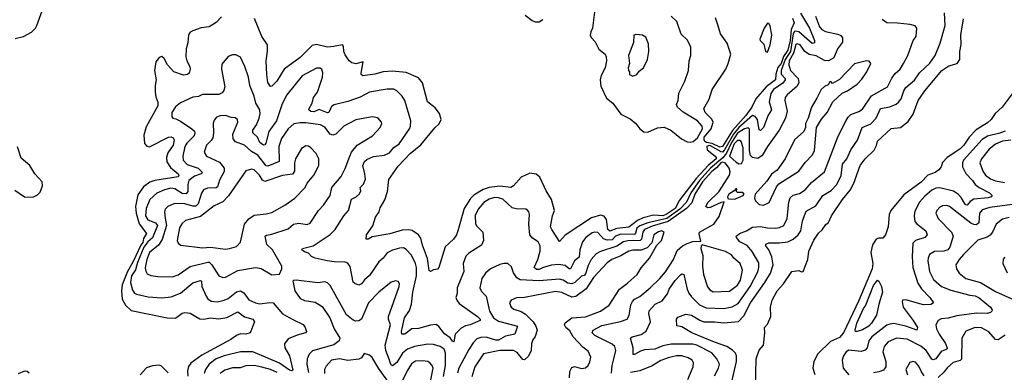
# Model space of a CAD drawing. Extents: x 1954678 to 2060275, y 904822 to 1016299.
# Tile 337 of 467: x 1995719 to 2002969, y 1007385 to 1009978. Entities that reach past the tile are written whole.
import ezdxf

# ---------------------------------------------------------------- set-up
doc = ezdxf.new("R2010")
doc.units = 0

msp = doc.modelspace()

# ---------------------------------------------------------------- linework, layer by layer
at = {"layer": '0CON20XD'}
for points in [[(1995685, 1009839.3), (1995746, 1009854), (1995804.7, 1009885.3), (1995834.4, 1009915), (1995844.4, 1009935), (1995895, 1010071.4)], [(1999958.5, 1010091.5), (1999937.2, 1009915), (1999925, 1009889.2), (1999920, 1009865), (1999926.3, 1009846.3), (1999955.4, 1009815), (1999982.3, 1009762.3), (2000031.2, 1009725), (2000038.4, 1009705), (2000040, 1009675), (2000029.2, 1009625), (2000001.4, 1009568.6), (1999993.8, 1009536.2), (1999998.6, 1009488.6), (2000041, 1009401), (2000085.7, 1009365), (2000144.4, 1009284.4), (2000215, 1009250), (2000255, 1009215.4), (2000284.3, 1009174.3), (2000315, 1009152.7), (2000345, 1009152.1), (2000415, 1009182.5), (2000465, 1009188.4), (2000514.7, 1009165), (2000592.7, 1009102.7), (2000635, 1009080), (2000655, 1009076.2), (2000677.5, 1009082.5), (2000709.9, 1009110.1), (2000745.9, 1009175), (2000745.2, 1009195), (2000710.8, 1009235), (2000605, 1009297.4), (2000562.3, 1009335), (2000555.5, 1009355), (2000567.1, 1009385), (2000571.7, 1009438.3), (2000615.7, 1009525), (2000644.3, 1009605), (2000648, 1009675), (2000661.2, 1009715), (2000660, 1009775), (2000636.9, 1009826.9), (2000590.7, 1009870.7), (2000557.8, 1009965), (2000516.9, 1010005)], [(2001205, 1008044.7), (2001248.6, 1008115), (2001266.7, 1008175), (2001256.9, 1008235), (2001235, 1008284.4), (2001213.5, 1008315), (2001213.4, 1008326.6), (2001235, 1008338.2), (2001315, 1008336.9), (2001375, 1008343.5), (2001415.5, 1008365), (2001450.4, 1008395), (2001469.7, 1008425), (2001482.2, 1008497.8), (2001510.8, 1008569.2), (2001580.3, 1008609.7), (2001632.5, 1008685), (2001695, 1008722.1), (2001735, 1008765.6), (2001767.1, 1008832.9), (2001777.2, 1008915), (2001808.4, 1008955), (2001838.8, 1009021.2), (2001887.7, 1009092.3), (2001921.3, 1009185), (2001987, 1009213), (2002025, 1009254.4), (2002057.5, 1009325), (2002125, 1009337.9), (2002172.7, 1009357.3), (2002189.5, 1009370.5), (2002209.2, 1009395), (2002229.6, 1009455), (2002245, 1009479.5), (2002307, 1009533), (2002345, 1009586.9), (2002421.7, 1009658.3), (2002461.2, 1009715), (2002496.2, 1009805), (2002533.1, 1009935), (2002528.6, 1010028.6)], [(1997205, 1010000), (1997165, 1009956.9), (1997115.2, 1009924.8), (1997055, 1009918.6), (1996993, 1009897), (1996974.8, 1009885.3), (1996962.8, 1009867.2), (1996957.2, 1009807.2), (1996945.9, 1009764.1), (1996942.7, 1009705), (1996949.6, 1009675), (1996970.9, 1009635), (1996973.5, 1009615), (1996965.8, 1009585), (1996953.8, 1009575), (1996925, 1009569.1), (1996855, 1009595.6), (1996806.5, 1009645), (1996782.8, 1009692.8), (1996765, 1009707.3), (1996745, 1009700), (1996721.8, 1009668.2), (1996712.6, 1009605), (1996723.6, 1009535), (1996715.6, 1009495), (1996715.9, 1009445.9), (1996720.6, 1009410.6), (1996735, 1009371.2), (1996736, 1009345), (1996649.4, 1009190.6), (1996631.9, 1009128.1), (1996637, 1009067), (1996655, 1009047.5), (1996675, 1009042.8), (1996815, 1009114.6), (1996835, 1009117.6), (1996849.5, 1009109.5), (1996856.2, 1009095), (1996849.2, 1009055), (1996810.6, 1008999.4), (1996798.8, 1008965), (1996802.7, 1008932.7), (1996830.6, 1008890.6), (1996885.9, 1008845), (1996890.9, 1008835), (1996885, 1008822), (1996715, 1008795.3), (1996677.6, 1008782.4), (1996631.4, 1008748.6), (1996589.9, 1008690.1), (1996572.3, 1008605), (1996575.9, 1008555), (1996597.8, 1008477.8), (1996652, 1008405), (1996630.6, 1008369.4), (1996625, 1008339.6), (1996610, 1008320), (1996555, 1008199.6), (1996513.2, 1008126.8), (1996472.5, 1008027.5), (1996468.1, 1007985), (1996472.7, 1007922.8), (1996497.8, 1007877.8), (1996540.5, 1007840.5), (1996805.4, 1007785.4), (1996865, 1007781.9), (1996915, 1007818.6), (1996935, 1007824.2), (1996975, 1007818.9), (1997045, 1007777.1), (1997075, 1007775.4), (1997125, 1007784.5), (1997185, 1007778.9), (1997245, 1007788.2), (1997325, 1007829.6), (1997373.3, 1007793.3), (1997436.4, 1007776.4), (1997447.5, 1007755), (1997415.8, 1007674.2), (1997385, 1007665.6), (1997345, 1007666.7), (1997314.6, 1007655.4), (1997272.5, 1007625), (1997060.1, 1007509.9), (1996979.1, 1007450.9), (1996962.7, 1007427.3), (1996955.3, 1007394.7), (1996956.3, 1007356.3)], [(2001468.9, 1010025), (2001534.8, 1009915), (2001572.3, 1009825), (2001570.9, 1009809.1), (2001555, 1009803.4), (2001455, 1009888), (2001435, 1009894.5), (2001425, 1009890.8), (2001415, 1009873.1), (2001393.9, 1009745), (2001355, 1009686.2), (2001325.4, 1009605.4), (2001326.7, 1009576.7), (2001354.8, 1009545), (2001355.6, 1009535), (2001338.9, 1009511.1), (2001270.3, 1009465), (2001250.2, 1009435), (2001238.5, 1009375), (2001255.4, 1009315), (2001229.6, 1009275), (2001195.8, 1009184.2), (2001175, 1009164.1), (2001165, 1009167.1), (2001151.1, 1009245), (2001135, 1009267.2), (2001115, 1009273.4), (2001015, 1009184.4), (2000975, 1009135.6), (2000909.7, 1009020.3), (2000895, 1009004.9), (2000885, 1009005.2), (2000805, 1009050.9), (2000795, 1009053.2), (2000778.9, 1009045), (2000782.1, 1009022.1), (2000841.2, 1008975), (2000848.5, 1008965), (2000846.9, 1008955), (2000790.8, 1008909.2), (2000699.1, 1008810.9), (2000578.5, 1008651.5), (2000545, 1008590), (2000478.8, 1008545), (2000455, 1008536.5), (2000385, 1008540.4), (2000308.8, 1008521.2), (2000268.4, 1008501.6), (2000205, 1008451.5), (2000116.5, 1008443.5), (2000065, 1008423.3), (2000050, 1008435), (2000039.6, 1008509.6), (2000023.2, 1008533.2), (1999995, 1008539.7), (1999930.2, 1008519.8), (1999736.2, 1008393.8), (1999695, 1008347.5), (1999636.2, 1008435), (1999628.7, 1008455), (1999642.2, 1008535), (1999657.6, 1008575), (1999636.1, 1008656.1), (1999595, 1008720.5), (1999549.8, 1008819.8), (1999521.7, 1008841.7), (1999475, 1008849.2), (1999410.5, 1008819.5), (1999355, 1008755.6), (1999335.9, 1008744.1), (1999255, 1008754.8), (1999176.9, 1008743.1), (1999130.7, 1008729.3), (1999062.9, 1008687.1), (1999037.8, 1008662.2), (1998991.5, 1008588.5), (1998944, 1008426), (1998935, 1008396), (1998912.2, 1008365), (1998851.7, 1008308.3), (1998804.5, 1008155.5), (1998795, 1008144), (1998765, 1008139.2), (1998745, 1008126.7), (1998734.5, 1008134.5), (1998721.5, 1008221.5), (1998685, 1008318.8), (1998672.2, 1008372.2), (1998655.4, 1008395.4), (1998607.7, 1008427.8), (1998585, 1008433.7), (1998535, 1008430.8), (1998445, 1008403.5), (1998315, 1008381.2), (1998285, 1008363.8), (1998270, 1008365), (1998273.8, 1008395), (1998318.3, 1008461.7), (1998338.6, 1008525), (1998366.2, 1008565), (1998374.4, 1008595), (1998407.7, 1008652.3), (1998427.3, 1008715), (1998438.3, 1008801.7), (1998505, 1008901.4), (1998595, 1008994.5), (1998672, 1009058), (1998775, 1009182.7), (1998808, 1009212), (1998823.1, 1009245), (1998809, 1009289), (1998779.5, 1009329.5), (1998722.3, 1009375), (1998684.6, 1009514.6), (1998655, 1009550.5), (1998565, 1009589.6), (1998465, 1009600.6), (1998394.7, 1009595.3), (1998335, 1009578.4), (1998244.5, 1009564.5), (1998234.3, 1009574.3), (1998232.9, 1009585), (1998248.3, 1009668.3), (1998195, 1009654), (1998165, 1009660), (1998145, 1009676), (1998115, 1009718.8), (1998105.6, 1009745), (1998102.3, 1009782.3), (1998095, 1009793.3), (1998029.1, 1009780.9), (1997985, 1009775.4), (1997905, 1009795.5), (1997872.8, 1009787.2), (1997785, 1009700.5), (1997666.8, 1009613.2), (1997613.1, 1009525), (1997575, 1009490), (1997565, 1009487.5), (1997547.1, 1009515), (1997538.2, 1009575), (1997532.7, 1009675), (1997543.3, 1009746.7), (1997542.6, 1009792.6), (1997502.2, 1009855), (1997448.1, 1009988.1)], [(2001580, 1010005), (2001608.8, 1009925), (2001625, 1009905.4), (2001651.8, 1009891.8), (2001742.4, 1009872.4), (2001765, 1009861.8), (2001778.9, 1009845), (2001778, 1009812), (2001740, 1009765), (2001715, 1009698.1), (2001675, 1009674.6), (2001645, 1009678), (2001585, 1009712.5), (2001532.1, 1009722.1), (2001499.6, 1009745), (2001465, 1009793.8), (2001445, 1009801.3), (2001435, 1009795.3), (2001417.8, 1009732.2), (2001385.2, 1009675), (2001381.8, 1009645), (2001395.8, 1009605), (2001450.9, 1009545), (2001456.5, 1009515), (2001445, 1009490), (2001371.1, 1009425), (2001356.7, 1009405), (2001353.8, 1009385), (2001370.8, 1009305), (2001358.7, 1009255), (2001310.8, 1009165), (2001225, 1009046.2), (2001185, 1008980.5), (2001155, 1008957.8), (2001115.7, 1008964.3), (2001100.4, 1008980.4), (2001092.8, 1009017.2), (2001092.2, 1009172.2), (2001082.3, 1009182.3), (2001055, 1009175.1), (2001005, 1009142.4), (2000961.3, 1009075), (2000922.7, 1008997.3), (2000897.3, 1008962.7), (2000806.1, 1008885), (2000724.8, 1008795.2), (2000661, 1008705), (2000628.5, 1008635), (2000580.8, 1008585), (2000484.3, 1008515.7), (2000345.2, 1008484.8), (2000285, 1008463.1), (2000263.6, 1008445), (2000253, 1008407), (2000245, 1008399.1), (2000145, 1008400.7), (2000106.7, 1008385), (2000081.7, 1008358.3), (2000045, 1008355.5), (2000016.9, 1008366.9), (1999975, 1008412.3), (1999955, 1008416.2), (1999935, 1008410), (1999887.8, 1008375), (1999863.3, 1008345), (1999843.5, 1008286.5), (1999838.1, 1008231.9), (1999805, 1008205.4), (1999775, 1008145.5), (1999765, 1008145.4), (1999735, 1008170.9), (1999687.3, 1008177.3), (1999635, 1008172.9), (1999573.8, 1008156.2), (1999545, 1008140), (1999525, 1008140), (1999508.1, 1008155), (1999534.7, 1008215), (1999551.8, 1008275), (1999550.9, 1008315), (1999535.6, 1008345), (1999495, 1008372.5), (1999475.7, 1008395.7), (1999468.2, 1008475), (1999471.9, 1008545), (1999467.5, 1008565), (1999457.4, 1008577.4), (1999445, 1008584.3), (1999375, 1008587.1), (1999345, 1008594.6), (1999277.1, 1008657.1), (1999245, 1008669), (1999215, 1008670.3), (1999175, 1008659.2), (1999137.5, 1008632.5), (1999096.1, 1008585), (1999073.1, 1008536.9)], [(1999440.2, 1010010.2), (1999491.8, 1009971.8), (1999515, 1009963.2), (1999545, 1009961.3), (1999571.6, 1009978.4)], [(2000835, 1007358.6), (2000865.4, 1007415), (2000872.5, 1007445), (2000852.7, 1007485), (2000815, 1007529.1), (2000705, 1007584.3), (2000675, 1007591.6), (2000515, 1007591), (2000455, 1007579.1), (2000395, 1007554.4), (2000319.4, 1007550.6), (2000289.2, 1007540.8), (2000245, 1007514.6), (2000236.2, 1007516.2), (2000237.3, 1007565), (2000217.1, 1007635), (2000230, 1007645), (2000296.2, 1007663.8), (2000332, 1007688), (2000363.6, 1007755), (2000352.6, 1007817.4), (2000355, 1007835.8), (2000399.1, 1007885), (2000448.7, 1007911.3), (2000488.4, 1007961.6), (2000501.6, 1007995), (2000545, 1008061.1), (2000585, 1008101.9), (2000595, 1008108.1), (2000608.6, 1008105), (2000632.7, 1007995), (2000645.8, 1007965.8), (2000665, 1007939.5), (2000725, 1007881.8), (2000775, 1007859.4), (2000905, 1007854.1), (2000965, 1007865.3), (2001008.5, 1007891.5), (2001098.9, 1008015), (2001154.5, 1008124.5), (2001162.4, 1008155), (2001161, 1008191), (2001113.7, 1008273.7), (2001076.4, 1008316.4), (2001022.5, 1008345), (2000996.2, 1008375), (2000994.6, 1008385), (2001020.4, 1008405), (2001071.2, 1008425), (2001115, 1008451.3), (2001173.8, 1008456.2), (2001225, 1008446.7), (2001285, 1008445.3), (2001315, 1008450.7), (2001345, 1008465.5), (2001370, 1008515), (2001381.4, 1008635), (2001391.8, 1008668.2), (2001413.2, 1008686.8), (2001461.2, 1008698.8), (2001502.9, 1008727.1), (2001550.4, 1008779.6), (2001645, 1008860), (2001745, 1009120.8), (2001805, 1009236), (2001818.7, 1009261.3), (2001840.1, 1009279.9), (2001898.1, 1009301.9), (2001925, 1009320.5), (2001991, 1009419), (2002108.2, 1009485), (2002141, 1009549), (2002166.4, 1009583.6), (2002201.2, 1009615), (2002227.5, 1009655), (2002259.5, 1009715), (2002298.5, 1009825), (2002320, 1009855), (2002325.6, 1009915), (2002312.5, 1009932.5), (2002275, 1009942.5), (2002182.7, 1009952.7), (2002105, 1009954.5), (2002069.4, 1009979.4)], [(2001410.3, 1009990.3), (2001422.1, 1009955), (2001400.1, 1009905), (2001391.7, 1009825), (2001375, 1009755.2), (2001342.8, 1009707.2), (2001326, 1009655), (2001302.7, 1009627.2), (2001286.4, 1009576.4), (2001283.9, 1009535), (2001216.4, 1009483.6), (2001140.1, 1009395), (2001110.2, 1009335), (2001065, 1009273.5), (2000968, 1009162), (2000894.5, 1009045), (2000875, 1009040.9), (2000818, 1009068), (2000775.5, 1009075), (2000765, 1009082.4), (2000758.9, 1009095), (2000760.1, 1009115), (2000809.8, 1009175), (2000825.2, 1009225), (2000816.5, 1009246.5), (2000767.5, 1009295), (2000756, 1009325), (2000795, 1009392.5), (2000817.7, 1009465), (2000917.5, 1009615), (2000936.6, 1009655), (2000955.5, 1009725), (2000928, 1009805), (2000879.1, 1009875), (2000859.6, 1009939.6), (2000842.9, 1009992.9)], [(2001137.9, 1007277.9), (2001143.1, 1007485), (2001163.2, 1007546.8), (2001196.2, 1007585), (2001206.2, 1007675), (2001202.5, 1007715), (2001225, 1007740), (2001250, 1007795), (2001247.5, 1007865), (2001260, 1007915), (2001297.5, 1007985), (2001344.1, 1008035.9), (2001405, 1008126.7), (2001455, 1008133.3), (2001475, 1008123.3), (2001487.5, 1008125), (2001522, 1008215), (2001528.6, 1008275), (2001566.4, 1008356.4), (2001601.3, 1008408.7), (2001627.4, 1008432.6), (2001655, 1008472.5), (2001674.5, 1008485.5), (2001695.5, 1008535), (2001778.7, 1008655), (2001835.3, 1008725), (2001861.4, 1008775), (2001907.5, 1008905), (2001944.3, 1008955.7), (2002010.3, 1009019.7), (2002028.1, 1009051.9), (2002035.6, 1009085), (2002135, 1009176.7), (2002205, 1009186.2), (2002260.1, 1009229.9), (2002297.5, 1009282.5), (2002334.7, 1009385), (2002385, 1009454.5), (2002508, 1009605), (2002561.6, 1009638.4), (2002622.5, 1009655), (2002642.3, 1009685), (2002642.3, 1009745), (2002651.2, 1009795), (2002648.9, 1009865), (2002667.8, 1009985)], [(2001225, 1009739.6), (2001245, 1009794), (2001257.3, 1009865), (2001245, 1009933.8), (2001235, 1009949.2), (2001225, 1009952), (2001200, 1009915), (2001170, 1009835), (2001171.4, 1009825), (2001198.3, 1009798.3), (2001209.6, 1009745), (2001225, 1009739.6)], [(2000235, 1009563.8), (2000262.5, 1009575), (2000280.5, 1009599.5), (2000313.3, 1009625), (2000342.9, 1009685), (2000351.9, 1009745), (2000350.3, 1009800.3), (2000328.8, 1009848.8), (2000305, 1009863.8), (2000255, 1009870), (2000240, 1009865), (2000239.3, 1009810.7), (2000202.5, 1009715), (2000210, 1009655), (2000200, 1009625), (2000202.5, 1009605), (2000210, 1009595), (2000210, 1009575), (2000235, 1009563.8)], [(1999073.1, 1008536.9), (1999075.9, 1008475.9), (1999085, 1008459.4), (1999130, 1008415), (1999134.5, 1008355), (1999120, 1008320), (1999025, 1008261.4), (1999005, 1008238.8), (1998985.6, 1008185), (1998989.5, 1008125), (1998940.4, 1008005), (1998940, 1007965), (1998931.2, 1007935), (1998937.5, 1007915), (1998955, 1007891.1), (1999090, 1007795), (1999109.7, 1007775), (1999110.8, 1007765), (1999035, 1007734.1), (1999002.8, 1007727.2), (1998970.2, 1007709.8), (1998925.6, 1007665), (1998915, 1007610), (1998905, 1007614.5), (1998889, 1007639), (1998847.4, 1007667.4), (1998805, 1007721.4), (1998785, 1007735.5), (1998745, 1007732.1), (1998655, 1007706.5), (1998606.7, 1007703.3), (1998555, 1007665.4), (1998534, 1007666), (1998531.1, 1007685), (1998553.3, 1007785), (1998589.6, 1007840.4), (1998604.2, 1007885), (1998613.8, 1007973.8), (1998640.8, 1008095), (1998641, 1008155), (1998632.9, 1008185), (1998605, 1008246.7), (1998565, 1008286.9), (1998545, 1008299.5), (1998515, 1008297.7), (1998465, 1008283.6), (1998425, 1008263.8), (1998395, 1008223.1), (1998363.2, 1008196.8), (1998295, 1008097.1), (1998258.5, 1008065), (1998235, 1008034.3), (1998215, 1008025.7), (1998186.8, 1008036.8), (1998175, 1008048.8), (1998153.2, 1008163.2), (1998135, 1008187.1), (1998115, 1008195.3), (1998035, 1008196.3), (1997983.8, 1008203.8), (1997895, 1008225.4), (1997867.6, 1008237.6), (1997845, 1008261.5), (1997815, 1008270.9), (1997797.5, 1008285), (1997802, 1008295), (1997880, 1008315), (1998005, 1008398.6), (1998042.5, 1008435), (1998104.6, 1008535.4), (1998139.4, 1008575), (1998162.4, 1008657.6), (1998195.4, 1008674.6), (1998222.1, 1008697.9), (1998229.7, 1008720.3), (1998226, 1008745), (1998250.6, 1008769.4), (1998265.3, 1008804.7), (1998261.5, 1008845), (1998244.5, 1008905), (1998258.9, 1008935), (1998275, 1008948.8), (1998325, 1008972.5), (1998405, 1008981.3), (1998441, 1008999), (1998472.7, 1009037.2), (1998512.1, 1009065), (1998589.5, 1009175), (1998597.5, 1009195), (1998600, 1009235), (1998553.8, 1009385), (1998535, 1009415.6), (1998495, 1009455.7), (1998475, 1009466.9), (1998425, 1009467.3), (1998295, 1009444.6), (1998225, 1009409.1), (1998135, 1009377.5), (1998035, 1009352.5), (1998015, 1009338.9), (1997994.2, 1009295.8), (1997985, 1009293.8), (1997925, 1009316.6), (1997885, 1009300.4), (1997862.3, 1009302.3), (1997847.2, 1009315), (1997850.5, 1009325), (1997871.4, 1009365), (1997883, 1009407), (1997912.7, 1009445), (1997949.6, 1009555), (1997950, 1009590), (1997942.9, 1009612.9), (1997932.7, 1009622.7), (1997905, 1009621.8), (1997800, 1009565), (1997685.3, 1009424.7), (1997651, 1009359), (1997610.5, 1009235), (1997553.5, 1009155), (1997530.9, 1009069.1), (1997525, 1009058.1), (1997515.3, 1009054.7), (1997486.6, 1009075), (1997469.4, 1009115), (1997435.9, 1009145.9), (1997436, 1009165), (1997461.7, 1009205), (1997483, 1009255), (1997489.5, 1009285), (1997486.9, 1009315), (1997457.3, 1009365), (1997444.8, 1009414.8), (1997413.7, 1009493.7), (1997402.9, 1009555), (1997376.1, 1009633.9), (1997345, 1009702.5), (1997309.5, 1009719.5), (1997285, 1009720), (1997255, 1009708), (1997208.3, 1009651.7), (1997206.1, 1009613.9), (1997228.5, 1009485), (1997221.9, 1009458.1), (1997210, 1009440), (1997185, 1009427.7), (1997065, 1009427.5), (1997035, 1009413.6), (1996995, 1009408.5), (1996902.6, 1009367.4), (1996865, 1009338), (1996840, 1009295), (1996838, 1009265), (1996846.7, 1009255), (1996868, 1009248), (1996902.3, 1009232.3), (1996986.5, 1009175), (1997005, 1009157.8), (1997009.4, 1009145), (1997004.7, 1009125), (1996950.5, 1009069.5), (1996934.7, 1009045), (1996919.2, 1008975), (1996923.8, 1008945), (1996953, 1008913), (1997033.5, 1008885), (1997064.3, 1008855), (1997056.2, 1008845), (1997005, 1008828.1), (1996964.8, 1008795.2), (1996956, 1008765), (1996956.9, 1008715), (1996945, 1008698.4), (1996915, 1008700.9), (1996861.1, 1008735), (1996831.4, 1008738.6), (1996785, 1008727.6), (1996727.8, 1008702.2), (1996677.5, 1008655), (1996649.6, 1008590.4), (1996645.3, 1008535), (1996663.1, 1008505), (1996718.7, 1008485), (1996733.8, 1008465), (1996696.2, 1008373.8), (1996662.2, 1008345), (1996633.9, 1008305), (1996586.8, 1008193.2), (1996570.5, 1008139.5), (1996543.3, 1008095), (1996534.8, 1008044.8), (1996548.8, 1007988.8), (1996565, 1007966.5), (1996578.8, 1007958.8), (1996665, 1007939.6), (1996765, 1007932.8), (1996835, 1007940), (1996902.2, 1007967.8), (1996995, 1008042.3), (1997050.9, 1008060.9), (1997058.5, 1008055), (1997060.4, 1008015), (1997091.5, 1007945), (1997105, 1007924.4), (1997128.8, 1007908.8), (1997175, 1007902.7), (1997225, 1007914.1), (1997255, 1007928.7), (1997315, 1007975.5), (1997345, 1007984.4), (1997369.4, 1007969.4), (1997405, 1007918.9), (1997455, 1007895.5), (1997485, 1007888.2), (1997561.4, 1007898.6), (1997585, 1007894.5), (1997655.3, 1007815.3), (1997735, 1007770.4), (1997806.5, 1007736.5), (1997822.2, 1007715), (1997830.8, 1007685), (1997823.3, 1007675), (1997760.9, 1007659.1), (1997695, 1007631.2), (1997668.9, 1007595), (1997672.1, 1007565), (1997705.7, 1007505), (1997729.5, 1007400.5), (1997723.6, 1007396.4), (1997705, 1007401.5), (1997632.5, 1007452.5), (1997435, 1007536.1), (1997345, 1007535.7), (1997225, 1007505.3), (1997165, 1007482.8), (1997115, 1007444.6), (1997086.2, 1007405), (1997076.9, 1007375)], [(2001195, 1008613.1), (2001237.5, 1008632.5), (2001291.6, 1008748.4), (2001308.1, 1008771.9), (2001455, 1008864.5), (2001502.4, 1008927.6), (2001557.3, 1008985), (2001571.1, 1009015), (2001585.4, 1009184.6), (2001622.9, 1009247.1), (2001665.4, 1009295), (2001706.7, 1009373.3), (2001775, 1009437.5), (2001815, 1009454.4), (2001886.7, 1009503.3), (2001920.5, 1009539.5), (2001956.1, 1009593.9), (2001986, 1009655), (2001975, 1009673.3), (2001955, 1009675.8), (2001865, 1009653.3), (2001755, 1009537.5), (2001720.9, 1009519.1), (2001705, 1009510), (2001695, 1009520), (2001685, 1009520), (2001671.7, 1009498.3), (2001645, 1009486.2), (2001620, 1009465), (2001589.3, 1009400.7), (2001548.6, 1009335), (2001525.6, 1009255), (2001505.5, 1009215), (2001505.6, 1009185), (2001493.1, 1009155), (2001424.4, 1009095), (2001355, 1008955.7), (2001297.7, 1008872.3), (2001255, 1008842), (2001220.5, 1008789.5), (2001133.9, 1008696.1), (2001128.8, 1008665), (2001136.2, 1008645), (2001165, 1008619.2), (2001195, 1008613.1)], [(2003026.1, 1009433.9), (2002954, 1009335), (2002901.4, 1009288.6), (2002872.6, 1009245), (2002845, 1009220), (2002762, 1009168), (2002710.5, 1009115), (2002672, 1009055), (2002640.5, 1009025), (2002548.2, 1008965), (2002513.4, 1008926.6), (2002504.6, 1008895), (2002485.9, 1008875), (2002458.9, 1008855), (2002405.5, 1008835), (2002356.1, 1008783.9), (2002229.9, 1008690.1), (2002133.8, 1008575), (2002121.1, 1008545), (2002113.8, 1008455), (2002094.4, 1008395), (2002075, 1008372.5), (2002045, 1008371.2), (2002025, 1008363.1), (2001997.5, 1008322.5), (2001985.2, 1008265), (2002000.2, 1008185), (2001995.6, 1008145), (2001897.6, 1007912.4), (2001785, 1007674.6), (2001755, 1007639.6), (2001688.1, 1007611.9), (2001595, 1007520), (2001566, 1007465), (2001558.5, 1007415), (2001575, 1007367.5)], [(1997215, 1008082.2), (1997235, 1008083.5), (1997325, 1008134.6), (1997455, 1008155.3), (1997497, 1008147), (1997575, 1008101.4), (1997633, 1008107), (1997650, 1008145), (1997648.8, 1008165), (1997580.6, 1008285), (1997539.5, 1008325), (1997525.8, 1008385), (1997536.5, 1008393.5), (1997575, 1008400.3), (1997695, 1008441.1), (1997735, 1008473.1), (1997775, 1008482.7), (1997835, 1008472.1), (1997858.5, 1008481.5), (1997918.9, 1008575), (1997957, 1008613), (1998004.7, 1008685.3), (1998017.3, 1008745), (1998086, 1008824), (1998116.2, 1008883.8), (1998149.2, 1008975), (1998161.2, 1009005), (1998204.4, 1009055), (1998316.4, 1009123.6), (1998374, 1009185), (1998386.2, 1009215), (1998383.3, 1009225), (1998355, 1009256), (1998315, 1009264.4), (1998195, 1009240.8), (1998104.7, 1009195.3), (1998047.1, 1009135), (1998025, 1009128), (1998005, 1009137.3), (1997965, 1009187.3), (1997935, 1009203.9), (1997825, 1009220.3), (1997785, 1009220.4), (1997738.3, 1009211.7), (1997695, 1009174.5), (1997647.8, 1009105), (1997627.7, 1009045), (1997629.3, 1008935), (1997545, 1008900.9), (1997533.8, 1008903.8), (1997471.9, 1008981.9), (1997425, 1009009.7), (1997373.3, 1009055), (1997308.6, 1009078.6), (1997291.9, 1009101.9), (1997287.4, 1009135), (1997325.7, 1009225), (1997323.3, 1009245), (1997305, 1009255.7), (1997275, 1009258.1), (1997235, 1009273.6), (1997195, 1009270.9), (1997169.1, 1009260.9), (1997150.5, 1009239.5), (1997143.6, 1009216.4), (1997146.6, 1009145), (1997140.6, 1009109.4), (1997129.9, 1009090.1), (1997094.5, 1009055), (1997078.5, 1009005), (1997095, 1008975.5), (1997190.3, 1008930.3), (1997225.7, 1008885.7), (1997225, 1008860.8), (1997190.9, 1008799.1), (1997175, 1008749.4), (1997165, 1008741.5), (1997100.7, 1008739.3), (1997072.6, 1008727.4), (1997056.8, 1008703.2), (1997033.5, 1008625), (1997015, 1008607.5), (1996995, 1008607.7), (1996935.2, 1008624.8), (1996885, 1008627.4), (1996853.8, 1008625), (1996810.8, 1008605), (1996791.1, 1008585), (1996784, 1008566), (1996791.2, 1008518.8), (1996799.6, 1008465), (1996767.4, 1008362.6), (1996741, 1008319), (1996675, 1008265.9), (1996654, 1008215), (1996643.7, 1008153.7), (1996647.7, 1008127.7), (1996658.8, 1008108.8), (1996685, 1008095.6), (1996735, 1008088.2), (1996845, 1008086.2), (1996885, 1008102.5), (1996975, 1008161.8), (1997105, 1008195.3), (1997115, 1008194.1), (1997134.1, 1008175), (1997185, 1008094.4), (1997215, 1008082.2)], [(2002975, 1009158.8), (2002936.9, 1009143.1), (2002845, 1009121.5), (2002805, 1009097.6), (2002669.2, 1008945), (2002660.8, 1008925), (2002660.7, 1008895), (2002685, 1008846.1), (2002735.3, 1008795), (2002755.4, 1008765), (2002783.8, 1008743.8), (2002860.8, 1008705), (2002878.8, 1008685), (2002871.2, 1008675), (2002851.3, 1008668.7), (2002745, 1008658), (2002718.4, 1008641.6), (2002695, 1008614.6), (2002685, 1008616.5), (2002675, 1008629.1), (2002650.9, 1008670.9), (2002632.5, 1008692.5), (2002595, 1008716.5), (2002495, 1008740.3), (2002465, 1008738.3), (2002435, 1008724.3), (2002385, 1008681.1), (2002345.3, 1008635), (2002311.2, 1008568.8), (2002305.4, 1008535), (2002310, 1008495), (2002325.8, 1008475.8), (2002390.8, 1008425), (2002401.4, 1008395), (2002383, 1008377), (2002315.6, 1008355), (2002294.7, 1008335), (2002289.7, 1008235), (2002296.2, 1008155), (2002331.4, 1008041.4), (2002359.3, 1007999.3), (2002421.5, 1007935), (2002446.7, 1007895), (2002427.2, 1007882.8), (2002375, 1007882), (2002245, 1007917.1), (2002220, 1007915), (2002216.1, 1007903.9), (2002223.3, 1007865), (2002298.4, 1007765), (2002329.1, 1007715), (2002326, 1007694), (2002245, 1007724.8), (2002155, 1007742.8), (2002125, 1007739.7), (2002105, 1007730.7), (2001994.1, 1007645), (2001971.6, 1007615), (2001959.2, 1007565), (2001945, 1007548.2), (2001915, 1007538), (2001825, 1007546.9), (2001805, 1007535.4), (2001785, 1007505.4), (2001774.3, 1007475), (2001782.5, 1007415), (2001823.8, 1007365)], [(2001015, 1008918.7), (2001035, 1008919.6), (2001046.3, 1008945), (2001046.2, 1009035), (2001031.2, 1009081.2), (2001019.2, 1009089.2), (2001005, 1009089.1), (2000979.3, 1009065), (2000945.9, 1008975), (2000995, 1008929.6), (2001015, 1008918.7)], [(2003018, 1009092), (2002955, 1009084), (2002905, 1009062.8), (2002856.8, 1009025), (2002800, 1008955), (2002789.6, 1008925), (2002811.8, 1008865), (2002830, 1008835), (2002868.5, 1008808.5), (2002905, 1008794), (2002969.6, 1008780.4)], [(1995683.2, 1008723.2), (1995755, 1008676.5), (1995815, 1008671.8), (1995851.2, 1008688.8), (1995869.2, 1008710.8), (1995886.7, 1008755), (1995884.3, 1008785), (1995830, 1008845), (1995794.2, 1008905), (1995729.3, 1008959.3), (1995702.1, 1009042.1)], [(1997235, 1008290.9), (1997265, 1008294.4), (1997315, 1008309.5), (1997345, 1008340.8), (1997375.5, 1008474.5), (1997405, 1008514.3), (1997445, 1008540), (1997535, 1008550), (1997575, 1008560.5), (1997672, 1008615), (1997745.4, 1008664.6), (1997820.5, 1008745), (1997836.9, 1008775), (1997885.5, 1008835), (1997922.5, 1008905), (1997922.5, 1008955), (1997902.5, 1008995), (1997863.8, 1009035), (1997845, 1009047.5), (1997825, 1009050.8), (1997795, 1009032), (1997750.5, 1008955), (1997742.9, 1008925), (1997742.5, 1008865), (1997727.4, 1008842.6), (1997655, 1008832.1), (1997525, 1008787.8), (1997507.1, 1008797.1), (1997485, 1008834.7), (1997460, 1008860), (1997445, 1008872.7), (1997425, 1008878.1), (1997385, 1008867.1), (1997256.4, 1008683.6), (1997215, 1008639.5), (1997150.1, 1008609.9), (1997050, 1008530), (1996939.3, 1008500.7), (1996912.2, 1008477.8), (1996895, 1008446.2), (1996878.1, 1008355), (1996885.7, 1008335.7), (1996905, 1008320), (1997065, 1008301.2), (1997125, 1008305.4), (1997235, 1008290.9)], [(2000077.5, 1007377.5), (2000080.5, 1007435), (2000093.1, 1007483.1), (2000109.2, 1007545), (2000101.1, 1007575), (2000081.2, 1007591.2), (1999954.5, 1007655), (1999934.5, 1007675), (1999940.5, 1007695), (2000005, 1007729.4), (2000142.8, 1007757.2), (2000193.3, 1007776.7), (2000207.3, 1007802.7), (2000219.1, 1007880.9), (2000230.7, 1007905), (2000245, 1007921.8), (2000285, 1007943.2), (2000361.8, 1008005), (2000433.6, 1008075), (2000475, 1008124.5), (2000533.1, 1008215), (2000559.3, 1008280.7), (2000600, 1008315), (2000635, 1008332.2), (2000675.9, 1008345.9), (2000735, 1008350), (2000722.3, 1008402.3), (2000724.2, 1008415.8), (2000831.2, 1008475), (2000868.6, 1008531.4), (2000907.5, 1008637.5), (2000885, 1008633.3), (2000803.1, 1008596.9), (2000784.3, 1008594.3), (2000771.9, 1008605), (2000789.7, 1008635), (2000867.3, 1008712.7), (2000946.2, 1008835), (2000951.3, 1008858.7), (2000942.9, 1008885), (2000915, 1008923.2), (2000895, 1008930.2), (2000881.3, 1008925), (2000850.7, 1008889.3), (2000815, 1008860.9), (2000746.9, 1008785), (2000691.4, 1008695), (2000667.8, 1008632.2), (2000629.7, 1008590.3), (2000495, 1008493.3), (2000375, 1008458.5), (2000320.6, 1008435), (2000306.4, 1008415), (2000296.4, 1008365), (2000286.6, 1008353.4), (2000197.8, 1008352.2), (2000165, 1008344.8), (2000115, 1008312.1), (1999995, 1008273), (1999963.8, 1008256.2), (1999926.8, 1008213.2), (1999905, 1008171.2), (1999885, 1008107.8), (1999875, 1008097.3), (1999855, 1008091.8), (1999805.8, 1008044.2), (1999785, 1008035.9), (1999755, 1008039.3), (1999721.8, 1008061.8), (1999695, 1008070.5), (1999545, 1008057.3), (1999405, 1008064.3), (1999379.1, 1008079.1), (1999355.9, 1008115.9), (1999341.5, 1008161.5), (1999314.4, 1008184.4), (1999285, 1008185.5), (1999255, 1008178.2), (1999185, 1008146.2), (1999150, 1008115), (1999122.9, 1008075), (1999106.8, 1008006.8), (1999119.3, 1007979.3), (1999153.6, 1007943.6), (1999177.6, 1007835), (1999207.3, 1007785), (1999245, 1007760.8), (1999383.8, 1007725), (1999365, 1007666), (1999295, 1007651.6), (1999245, 1007621.6), (1999225, 1007622.2), (1999155, 1007643.9), (1999115, 1007641.9), (1999085, 1007630), (1999057.8, 1007602.2), (1999025, 1007552.5), (1998951.6, 1007415), (1998942.4, 1007377.6)], [(2000985, 1008658.8), (2000995, 1008663.8), (2001046.1, 1008683.9), (2001052.5, 1008695), (2001045, 1008706.2), (2001005, 1008707.5), (2000997.5, 1008715), (2001000, 1008735), (2000995, 1008737.5), (2000980, 1008720), (2000940, 1008695), (2000931.4, 1008675), (2000933.6, 1008663.6), (2000940.7, 1008660.7), (2000985, 1008658.8)], [(2003027.9, 1008617.9), (2002863.4, 1008596.6), (2002805, 1008580.6), (2002785.8, 1008555), (2002782.5, 1008485), (2002765, 1008469.3), (2002745, 1008470.7), (2002721.6, 1008481.6), (2002565, 1008605.4), (2002545, 1008610.9), (2002515, 1008608.9), (2002495, 1008600), (2002471.4, 1008575), (2002465.7, 1008555), (2002482.9, 1008515), (2002581.5, 1008415), (2002592.9, 1008385), (2002568.3, 1008305), (2002553.8, 1008286.2), (2002525, 1008274.8), (2002455, 1008272.5), (2002418.1, 1008251.9), (2002407.3, 1008225), (2002406.6, 1008205), (2002418.2, 1008125), (2002448.2, 1008068.2), (2002506.9, 1008015), (2002575, 1007988.9), (2002715, 1007951.6), (2002755, 1007946.5), (2002785, 1007933.2), (2002867.8, 1007865), (2002880, 1007845), (2002877.5, 1007835), (2002866.4, 1007823.6), (2002845, 1007817.5), (2002765, 1007818.7), (2002618.8, 1007801.2), (2002555, 1007782), (2002505, 1007777.7), (2002482.5, 1007765), (2002464.4, 1007735), (2002469.5, 1007705), (2002488.8, 1007665), (2002537.2, 1007597.2), (2002548.3, 1007561.7), (2002545.9, 1007554.1), (2002503.4, 1007536.6), (2002465, 1007483.5), (2002445, 1007475.5), (2002435, 1007481.9), (2002394.2, 1007545), (2002355, 1007578.1), (2002255, 1007628.1), (2002174.7, 1007635.3), (2002115, 1007610), (2002084.8, 1007575.2), (2002075.9, 1007535), (2002097.4, 1007465), (2002096.2, 1007425), (2002080.2, 1007399.8), (2002045, 1007388.9), (2002005, 1007382)], [(2003005, 1008522.9), (2002955, 1008511.3), (2002909.1, 1008475), (2002881.6, 1008415), (2002865, 1008393.6), (2002842.1, 1008377.9), (2002775, 1008357.5), (2002669.3, 1008250.7), (2002637.8, 1008215), (2002613.1, 1008175), (2002616.9, 1008145), (2002635.7, 1008115), (2002685, 1008074.4), (2002794.7, 1008044.7), (2002905, 1007978.9), (2003046, 1007916)], [(1999768.5, 1007345), (1999770, 1007390), (1999785, 1007420), (1999805, 1007426.7), (1999855, 1007411.9), (1999885, 1007418), (1999904, 1007435), (1999918.3, 1007461.7), (1999925.6, 1007495), (1999905, 1007541.4), (1999865, 1007568.6), (1999795.2, 1007645.2), (1999770.2, 1007690.3), (1999740, 1007715), (1999730.5, 1007735), (1999735, 1007749.2), (1999785, 1007786.1), (1999885, 1007793.5), (1999996, 1007835), (2000060.5, 1007879.5), (2000136.4, 1007995), (2000195, 1008039.4), (2000265.6, 1008105), (2000295, 1008154), (2000355.9, 1008224.1), (2000411.2, 1008318.8), (2000445.5, 1008355), (2000464, 1008415), (2000445, 1008424.4), (2000422.9, 1008417.1), (2000388.6, 1008395), (2000373.1, 1008336.9), (2000339.4, 1008300.6), (2000295, 1008282.5), (2000235, 1008282.8), (2000205, 1008275.9), (2000145, 1008240.3), (2000080, 1008215), (2000045, 1008190.3), (1999945, 1008082.5), (1999890.4, 1007999.6), (1999815, 1007943.3), (1999785, 1007937.1), (1999711.3, 1007971.3), (1999665, 1007979.1), (1999435, 1007935.3), (1999378.4, 1007931.6), (1999337.5, 1007915), (1999325.7, 1007895), (1999337.1, 1007865), (1999357.9, 1007847.9), (1999412.4, 1007832.4), (1999442.9, 1007812.9), (1999499.2, 1007755), (1999520, 1007725), (1999530, 1007695), (1999515, 1007648), (1999496.7, 1007623.3), (1999488.2, 1007595), (1999484.5, 1007545), (1999465.8, 1007504.2), (1999435, 1007476.2), (1999425, 1007478.2), (1999381.1, 1007531.1), (1999355, 1007545.4), (1999255, 1007546), (1999135, 1007520.9), (1999069.7, 1007425), (1999047.7, 1007352.3)], [(2000825, 1007976.9), (2000945, 1007980.6), (2001004.6, 1008025), (2001026.8, 1008063.2), (2001042.2, 1008135), (2001024.7, 1008184.7), (2000978.6, 1008225), (2000959.9, 1008249.9), (2000915, 1008273.6), (2000745, 1008322.5), (2000736.4, 1008313.6), (2000733.9, 1008296.1), (2000750, 1008245), (2000747.5, 1008165), (2000753.9, 1008105), (2000783.1, 1008013.1), (2000800.5, 1007990.5), (2000825, 1007976.9)], [(2002991.5, 1008115), (2002961.9, 1008181.9), (2002963.8, 1008216.2), (2002975, 1008231.4)], [(1998839.6, 1007355), (1998854.1, 1007435), (1998855.2, 1007525), (1998844.4, 1007554.4), (1998815, 1007575.3), (1998765, 1007589.1), (1998725, 1007590.6), (1998626.3, 1007573.7), (1998575, 1007554.7), (1998537.5, 1007525), (1998495, 1007457.7), (1998465, 1007432.9), (1998451.5, 1007441.5), (1998440.6, 1007480.6), (1998415.2, 1007545), (1998410.2, 1007585), (1998450.4, 1007735), (1998434.5, 1007775), (1998433.8, 1007795), (1998513.3, 1008015), (1998516.7, 1008035), (1998505, 1008053.8), (1998485, 1008057.5), (1998455, 1008048.6), (1998363.5, 1007975), (1998286.8, 1007895), (1998236.4, 1007775), (1998216.7, 1007763.3), (1998195, 1007760.8), (1998175, 1007767.7), (1998125, 1007806.5), (1998004.4, 1008024.4), (1997985, 1008044), (1997965, 1008050.8), (1997915, 1008041.9), (1997755, 1008063.3), (1997735, 1008060), (1997730, 1008055), (1997732.5, 1008045), (1997745.8, 1007985), (1997785, 1007928), (1997815, 1007911.9), (1997895, 1007900.6), (1997945, 1007868.6), (1998003.6, 1007785), (1998035.4, 1007705), (1998076.5, 1007635), (1998070.8, 1007615), (1998032.3, 1007587.7), (1997875, 1007542.5), (1997851.1, 1007518.9), (1997835.5, 1007485), (1997833.8, 1007445), (1997845, 1007382.9)], [(2000959.5, 1007305), (2000997.6, 1007465), (2000998, 1007505), (2000990.4, 1007525), (2000967.9, 1007547.9), (2000924.8, 1007574.8), (2000835, 1007605.5), (2000669.4, 1007675), (2000595, 1007718), (2000556.7, 1007726.7), (2000554.6, 1007775.4), (2000565, 1007790.8), (2000625, 1007812.7), (2000665, 1007803.9), (2000727, 1007767), (2000757, 1007757), (2000835, 1007757), (2000905, 1007748.4), (2001010.7, 1007759.3), (2001050.2, 1007799.8), (2001100, 1007895), (2001205, 1008044.7)], [(2001885, 1007683.8), (2001874.6, 1007684.6), (2001870, 1007695), (2001883.4, 1007745), (2001932.2, 1007855), (2001945.9, 1007874.1), (2002005, 1008023.5), (2002035, 1008063.1), (2002045, 1008055.6), (2002063.8, 1008015), (2002072.5, 1007975), (2002044.1, 1007885.9), (2002027.3, 1007805), (2001990.9, 1007745), (2001971.5, 1007725), (2001925, 1007697.1), (2001885, 1007683.8)], [(2002975, 1007657.5), (2002925, 1007622.7), (2002905, 1007626.1), (2002855, 1007682.9), (2002801.1, 1007711.1), (2002755, 1007714.6), (2002685, 1007686.7), (2002655.5, 1007635), (2002655, 1007482), (2002645, 1007471.8), (2002592.2, 1007457.8), (2002549.7, 1007420.3), (2002523.1, 1007386.9), (2002483, 1007347)], [(1998455, 1007286.4), (1998362.2, 1007415), (1998315, 1007492.9), (1998295, 1007512), (1998255, 1007523.3), (1998235, 1007490), (1998215, 1007481.1), (1998135, 1007472.1), (1998075, 1007483.2), (1998015.9, 1007474.1), (1997975, 1007430.8), (1997964.6, 1007405), (1997964.2, 1007375)], [(2000637.7, 1007332.3), (2000678.1, 1007425), (2000681.1, 1007455), (2000670, 1007475), (2000641, 1007491), (2000595, 1007506.4), (2000554.8, 1007505.2), (2000495, 1007491.8), (2000439.4, 1007470.6), (2000377.2, 1007432.8), (2000285, 1007396.1), (2000217.5, 1007382.5)], [(1996811.1, 1007381.1), (1996761.3, 1007431.3), (1996745, 1007436.5), (1996697.9, 1007432.1), (1996651.9, 1007418.1), (1996605, 1007366.7)], [(1997615, 1007384.4), (1997565, 1007405.6), (1997502.2, 1007422.2), (1997445, 1007434.7), (1997385, 1007433.5), (1997342.9, 1007417.1), (1997285, 1007418.8), (1997228.3, 1007401.7), (1997195.7, 1007375)], [(1998731.1, 1007255), (1998762.7, 1007415), (1998755.6, 1007435), (1998738.6, 1007455), (1998723.9, 1007463.9), (1998685, 1007470), (1998633.9, 1007466.1), (1998603.5, 1007446.5), (1998573.3, 1007395), (1998522.6, 1007295)], [(2002379.3, 1007359.3), (2002358.3, 1007388.3), (2002340.8, 1007430.8), (2002315, 1007458.1), (2002295, 1007463.1), (2002273.6, 1007456.4), (2002244.4, 1007405), (2002256.5, 1007365)], [(1995788.3, 1007378.3), (1995775, 1007390), (1995755, 1007393.5), (1995707.2, 1007372.8)]]:
    msp.add_lwpolyline(points, dxfattribs=at)

doc.saveas('drawing.dxf')
